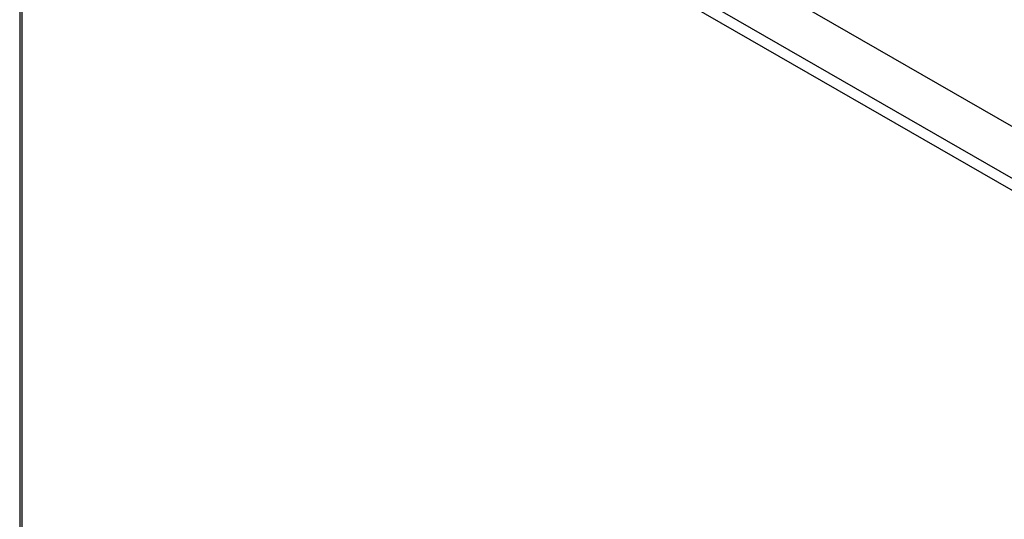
# Model space of a CAD drawing. Header units: inches. Extents: x 20 to 683, y 61 to 320.
# Tile 390 of 400: x 631.8 to 644.72, y 270.03 to 276.59. Entities that reach past the tile are written whole.
import ezdxf

# ---------------------------------------------------------------- set-up
doc = ezdxf.new("R2010")
doc.units = ezdxf.units.IN
doc.header["$MEASUREMENT"] = 0
doc.layers.add('Visible Edges(ANSI)', color=7, linetype='Continuous', lineweight=25)
doc.layers.add('Visible Tangent Edges(ANSI)', color=7, linetype='Continuous', lineweight=25)

msp = doc.modelspace()

# ---------------------------------------------------------------- linework, layer by layer
at = {"layer": 'Visible Edges(ANSI)'}
for p, q in [((632.486, 282.295), (683.118, 253.138)), ((631.796, 281.874), (631.796, 257.577))]:
    msp.add_line(p, q, dxfattribs=at)
at = {"layer": 'Visible Tangent Edges(ANSI)'}
for p, q in [((631.895, 281.955), (682.528, 252.798)), ((682.458, 252.677), (631.825, 281.834)), ((631.825, 281.834), (631.825, 257.537))]:
    msp.add_line(p, q, dxfattribs=at)

doc.saveas('drawing.dxf')
